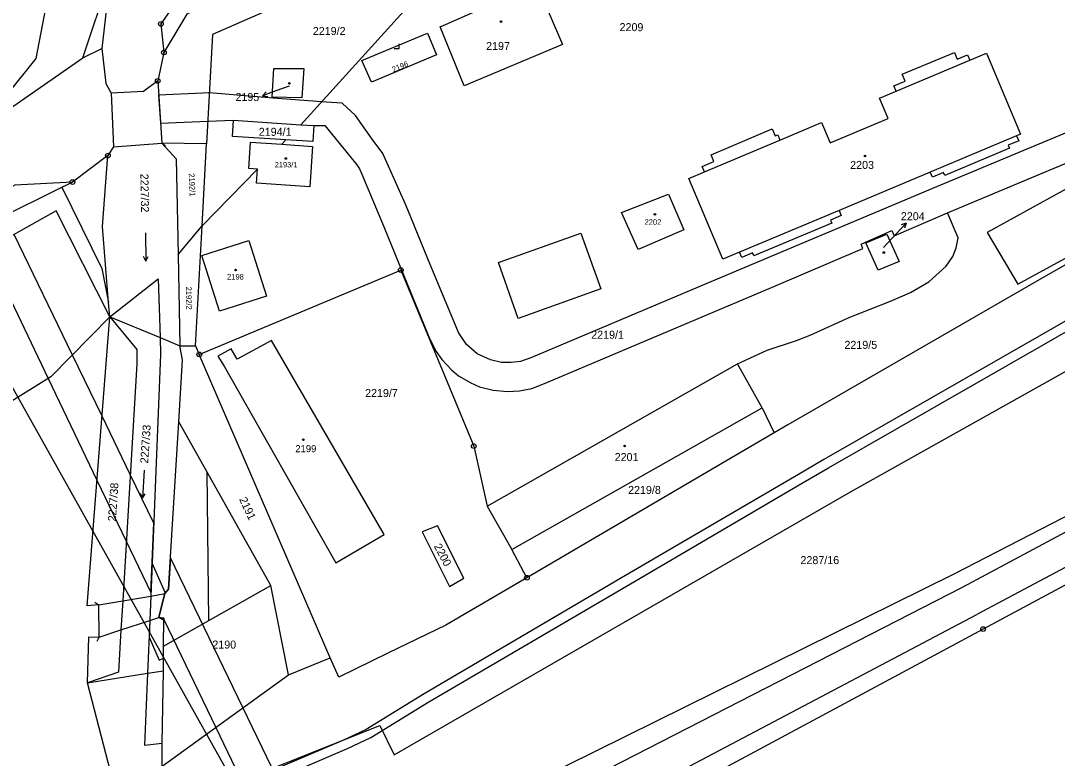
# Model space of a CAD drawing. Extents: x -504988 to -494607, y -1123820 to -1114018.
# Drawn here: x -498417.5 to -498197.3, y -1121470.3 to -1121313.5 of the extents above; entities that cross this region are included whole.
import ezdxf

# ---------------------------------------------------------------- set-up
doc = ezdxf.new("R2010")
doc.units = 0
for name, color, linetype in [('Hranice parcel', 7, 'Continuous'), ('Parcelní čísla', 7, 'Continuous'), ('Pop  PČ popisy', 7, 'Continuous'), ('Poz předměty', 7, 'Continuous'), ('Vnitřní kresba', 7, 'Continuous'), ('Věcná břemena k části', 7, 'Continuous'), ('Značky bodu BP', 7, 'Continuous'), ('Značky budov', 7, 'Continuous'), ('Značky kultur', 7, 'Continuous')]:
    doc.layers.add(name, color=color, linetype=linetype)

msp = doc.modelspace()

# ---------------------------------------------------------------- linework, layer by layer
at = {"layer": 'Hranice parcel'}
for p, q in [((-498404.36, -1121321.42), (-498400.28, -1121319.41)), ((-498387.11, -1121320.27), (-498388.44, -1121326.34)), ((-498426.64, -1121336.91), (-498404.36, -1121321.42)), ((-498388.44, -1121326.34), (-498387.54, -1121339.54)), ((-498378.08, -1121339.71), (-498387.54, -1121339.54)), ((-498379.02, -1121357.11), (-498378.08, -1121339.71)), ((-498361.19, -1121338.86), (-498362.1, -1121339.8)), ((-498367.26, -1121345.08), (-498379.02, -1121357.11)), ((-498384.09, -1121363.22), (-498379.02, -1121357.11)), ((-498380.39, -1121382.63), (-498379.02, -1121357.11)), ((-498384.09, -1121363.22), (-498383.71, -1121382.62)), ((-498379.6, -1121384.46), (-498336.79, -1121366.54)), ((-498398.62, -1121376.5), (-498392.9, -1121383.45)), ((-498383.71, -1121382.62), (-498380.39, -1121382.63)), ((-498380.39, -1121382.63), (-498379.6, -1121384.46)), ((-498351.78, -1121448.97), (-498379.6, -1121384.46)), ((-498265.3, -1121386.5), (-498258.96, -1121383.54)), ((-498318.44, -1121416.71), (-498265.3, -1121386.5)), ((-498260.05, -1121395.8), (-498265.3, -1121386.5)), ((-498313.22, -1121425.96), (-498260.05, -1121395.8)), ((-498260.05, -1121395.8), (-498257.45, -1121401.13)), ((-498257.45, -1121401.13), (-498310, -1121431.95)), ((-498318.44, -1121416.71), (-498313.22, -1121425.96)), ((-498310, -1121431.95), (-498313.22, -1121425.96)), ((-498388.22, -1121440.41), (-498386.89, -1121435.31)), ((-498400.87, -1121444.55), (-498400.97, -1121437.73)), ((-498360.67, -1121452.56), (-498351.78, -1121448.97)), ((-498396.78, -1121452.02), (-498403.33, -1121454.3)), ((-498387.47, -1121471.97), (-498360.67, -1121452.56)), ((-498387.47, -1121471.97), (-498387.5, -1121467.12))]:
    msp.add_line(p, q, dxfattribs=at)
for points in [[(-498370.45, -1121511.15), (-498367.88, -1121509.9), (-498350.01, -1121499.14), (-498314.31, -1121478.12), (-498219.22, -1121431.11), (-498050.91, -1121344.32), (-497864.7, -1121242.22), (-497818.22, -1121216.74), (-497789.44, -1121202.25)], [(-498426.64, -1121336.91), (-498414.28, -1121321.57), (-498412.19, -1121310.9), (-498407.54, -1121300.06), (-498400.08, -1121289.41), (-498390.12, -1121281.33), (-498360.1, -1121265.36), (-498354.1, -1121259.32), (-498348.1, -1121244.76), (-498345.58, -1121240.51), (-498341.22, -1121236.34)], [(-498404.36, -1121321.42), (-498398.74, -1121304.65), (-498392.93, -1121296.36), (-498384.63, -1121289.63), (-498354.13, -1121273.4), (-498345.7, -1121264.91), (-498337.76, -1121246.73), (-498332.57, -1121242.67)], [(-498332.57, -1121242.67), (-498331.52, -1121250.43), (-498340.54, -1121272.48), (-498355.01, -1121280.09), (-498378.59, -1121290.5), (-498392.14, -1121300.21), (-498399.29, -1121310.78), (-498400.28, -1121319.41)], [(-498326.87, -1121263.48), (-498329.06, -1121271.08), (-498345.65, -1121285.4), (-498379.74, -1121302.69), (-498387.75, -1121314.21), (-498387.11, -1121320.27)], [(-498326.96, -1121279.11), (-498333.61, -1121287.28), (-498382.28, -1121312.11), (-498387.11, -1121320.27)], [(-498052.16, -1121283.81), (-498145.68, -1121337.18), (-498199.34, -1121367.58), (-498254.58, -1121399.44), (-498257.45, -1121401.13)], [(-498258.96, -1121383.54), (-498252.71, -1121381.49), (-498249.84, -1121380.36), (-498241.43, -1121376.58), (-498232.73, -1121373.16), (-498228.53, -1121371.31), (-498224.62, -1121369.07), (-498220.93, -1121365.68), (-498219.55, -1121363.67), (-498218.83, -1121361.81), (-498218.39, -1121359.67), (-498220.69, -1121354.36), (-498209.67, -1121349.79), (-498204.05, -1121347.44), (-498181.43, -1121337.94), (-498178.71, -1121336.75), (-498153.38, -1121324.97), (-498107.26, -1121303.65), (-498070.03, -1121286.46)], [(-498328.85, -1121295.4), (-498376.83, -1121316.44), (-498378.08, -1121339.71)], [(-498328.85, -1121295.4), (-498329.38, -1121303.91), (-498358.03, -1121335.63)], [(-498302.44, -1121318.61), (-498323.36, -1121327.36), (-498328.43, -1121314.82), (-498315.71, -1121309.26), (-498316.23, -1121308.07), (-498314.77, -1121307.43), (-498314.26, -1121308.62), (-498307.87, -1121305.83), (-498302.44, -1121318.61)], [(-498331.15, -1121316.16), (-498329.2, -1121320.77), (-498343.01, -1121326.62), (-498345.04, -1121321.99), (-498331.15, -1121316.16)], [(-498400.28, -1121319.41), (-498399.45, -1121326.91), (-498398.34, -1121328.95)], [(-498257.89, -1121336.55), (-498257.27, -1121338.02), (-498256.72, -1121337.79), (-498256.25, -1121338.89), (-498247.4, -1121335.17), (-498245.58, -1121339.5), (-498233.27, -1121334.32), (-498235.09, -1121329.99), (-498231.57, -1121328.51), (-498232.05, -1121327.37), (-498229.66, -1121326.36), (-498230.26, -1121324.92), (-498219.2, -1121320.26), (-498218.59, -1121321.7), (-498216.38, -1121320.77), (-498215.9, -1121321.91), (-498212.4, -1121320.44), (-498205.16, -1121337.63), (-498205.99, -1121337.98), (-498205.53, -1121339.08), (-498207.74, -1121340.01), (-498207.47, -1121340.66), (-498221.24, -1121346.46), (-498221.51, -1121345.81), (-498223.86, -1121346.8), (-498224.33, -1121345.7), (-498243.68, -1121353.84), (-498243.22, -1121354.93), (-498245.53, -1121355.9), (-498245.25, -1121356.56), (-498261.82, -1121363.53), (-498262.1, -1121362.87), (-498264.37, -1121363.83), (-498264.83, -1121362.74), (-498268.38, -1121364.23), (-498275.61, -1121347.04), (-498272.28, -1121345.64), (-498272.74, -1121344.53), (-498270.27, -1121343.49), (-498270.89, -1121342.02), (-498257.89, -1121336.55)], [(-498357.82, -1121329.9), (-498364.15, -1121329.8), (-498363.78, -1121323.71), (-498357.4, -1121323.66), (-498357.82, -1121329.9)], [(-498388.44, -1121326.34), (-498391.49, -1121328.61), (-498398.34, -1121328.95)], [(-498146.93, -1121337.46), (-498153.6, -1121326.25), (-498212.26, -1121358.54), (-498205.71, -1121369.54), (-498146.93, -1121337.46)], [(-498398.34, -1121328.95), (-498397.83, -1121340.37), (-498399.01, -1121342.19)], [(-498361.19, -1121338.86), (-498372.58, -1121338.11), (-498372.36, -1121334.69), (-498358.03, -1121335.63)], [(-498358.03, -1121335.63), (-498355.26, -1121335.81), (-498355.49, -1121339.24), (-498361.19, -1121338.86)], [(-498387.54, -1121339.54), (-498384.49, -1121342.92), (-498384.09, -1121363.22)], [(-498367.26, -1121345.08), (-498369.08, -1121344.96), (-498368.7, -1121339.36), (-498362.1, -1121339.8)], [(-498362.1, -1121339.8), (-498355.55, -1121340.24), (-498356.12, -1121348.84), (-498367.46, -1121348.09), (-498367.26, -1121345.08)], [(-498399.01, -1121342.19), (-498406.55, -1121347.84), (-498418.8, -1121348.52), (-498451.15, -1121364.59), (-498476.42, -1121381.14), (-498503.52, -1121399.55), (-498530.88, -1121419.12)], [(-498398.62, -1121376.5), (-498398.86, -1121373.41), (-498400.14, -1121357.31), (-498399.01, -1121342.19)], [(-498276.67, -1121357.95), (-498286.38, -1121362.15), (-498289.91, -1121354.31), (-498279.95, -1121350.38), (-498276.67, -1121357.95)], [(-498398.62, -1121376.5), (-498409.99, -1121353.93), (-498460.03, -1121382.02), (-498448.14, -1121403.51), (-498456.68, -1121408.39)], [(-498046.86, -1121353.55), (-498173.81, -1121421.75), (-498213.09, -1121442.84), (-498300.76, -1121489.96)], [(-498365.3, -1121372.07), (-498375.29, -1121375.26), (-498379.07, -1121363.44), (-498369.08, -1121360.25), (-498365.3, -1121372.07)], [(-498233.51, -1121358.9), (-498230.9, -1121364.68), (-498235.35, -1121366.53), (-498237.97, -1121360.76), (-498233.51, -1121358.9)], [(-498336.79, -1121366.54), (-498321.3, -1121403.94), (-498318.44, -1121416.71)], [(-498398.62, -1121376.5), (-498388.37, -1121368.41), (-498387.94, -1121380.88), (-498387.82, -1121384.49), (-498389.93, -1121435.83), (-498390.14, -1121441.04), (-498390.6, -1121452.24), (-498391.22, -1121467.49), (-498387.5, -1121467.12)], [(-498398.62, -1121376.5), (-498411.14, -1121389.26), (-498434.45, -1121403.71), (-498456.68, -1121408.39)], [(-498400.97, -1121437.73), (-498403.42, -1121437.89), (-498398.62, -1121376.5)], [(-498383.97, -1121398.82), (-498383.17, -1121385.64), (-498383.71, -1121382.62)], [(-498364.25, -1121381.52), (-498371.57, -1121385.5), (-498372.84, -1121383.29), (-498375.66, -1121384.85), (-498374.32, -1121386.99), (-498350.63, -1121428.76), (-498340.32, -1121422.78), (-498364.25, -1121381.52)], [(-498392.9, -1121383.45), (-498392.9, -1121386.47), (-498395.88, -1121436.85), (-498396.25, -1121443.04), (-498396.78, -1121452.02)], [(-498386.89, -1121435.31), (-498386.13, -1121434.38), (-498383.97, -1121398.82)], [(-498360.67, -1121452.56), (-498364.41, -1121433.57), (-498377.96, -1121409.49), (-498383.97, -1121398.82)], [(-498329.02, -1121420.92), (-498332.25, -1121422.21), (-498326.44, -1121433.8), (-498323.44, -1121432.03), (-498329.02, -1121420.92)], [(-498310, -1121431.95), (-498327.2, -1121442.04), (-498339.4, -1121447.9), (-498349.98, -1121453.04), (-498351.78, -1121448.97)], [(-498387.5, -1121467.12), (-498387.24, -1121451.7), (-498387.23, -1121446.5), (-498387.12, -1121440.51), (-498388.22, -1121440.41)], [(-498403.33, -1121454.3), (-498403.07, -1121444.48), (-498400.87, -1121444.55)], [(-498396.23, -1121475.26), (-498397.96, -1121475.06), (-498403.33, -1121454.3)]]:
    msp.add_lwpolyline(points, dxfattribs=at)
at = {"layer": 'Pop  PČ popisy'}
for p, q in [((-498360.53, -1121327.46), (-498363.36, -1121328.47)), ((-498363.36, -1121328.47), (-498366.18, -1121329.48)), ((-498366.18, -1121329.48), (-498365.41, -1121328.67)), ((-498366.18, -1121329.48), (-498365.07, -1121329.61)), ((-498231.49, -1121358.74), (-498229.44, -1121356.54)), ((-498229.44, -1121356.54), (-498230.49, -1121356.94)), ((-498229.44, -1121356.54), (-498229.76, -1121357.62)), ((-498234.26, -1121361.71), (-498231.49, -1121358.74))]:
    msp.add_line(p, q, dxfattribs=at)
at = {"layer": 'Poz předměty'}
msp.add_line((-498459.97, -1121318.92), (-498330.65, -1121549.82), dxfattribs=at)
at = {"layer": 'Vnitřní kresba'}
for p, q in [((-498231.57, -1121328.51), (-498215.9, -1121321.91)), ((-498241.14, -1121413.61), (-498103, -1121336.16)), ((-498205.99, -1121337.98), (-498224.33, -1121345.7)), ((-498397.83, -1121340.37), (-498387.54, -1121339.54)), ((-498386.77, -1121340.18), (-498387.54, -1121339.54)), ((-498272.28, -1121345.64), (-498256.25, -1121338.89)), ((-498217.46, -1121433.92), (-498055.27, -1121347.1)), ((-498469.08, -1121378.81), (-498408.79, -1121348.95)), ((-498408.79, -1121348.95), (-498406.55, -1121347.84)), ((-498408.79, -1121348.95), (-498400.34, -1121366.2)), ((-498243.68, -1121353.84), (-498264.83, -1121362.74)), ((-498052.62, -1121353.49), (-498214.45, -1121439.77)), ((-498316.01, -1121364.93), (-498298.54, -1121358.7)), ((-498298.54, -1121358.7), (-498294.27, -1121370.51)), ((-498311.83, -1121376.8), (-498316.01, -1121364.93)), ((-498400.34, -1121366.2), (-498398.86, -1121373.41)), ((-498294.27, -1121370.51), (-498311.83, -1121376.8)), ((-498398.62, -1121376.5), (-498387.94, -1121380.88)), ((-498387.94, -1121380.88), (-498383.71, -1121382.62)), ((-498377.57, -1121441.02), (-498377.96, -1121409.49)), ((-498338.24, -1121469.57), (-498241.14, -1121413.61)), ((-498389.93, -1121435.83), (-498386.89, -1121435.31)), ((-498386.32, -1121434.49), (-498386.89, -1121435.31)), ((-498377.57, -1121441.02), (-498364.41, -1121433.57)), ((-498311.89, -1121482.35), (-498217.46, -1121433.92)), ((-498401.79, -1121437.16), (-498400.97, -1121437.73)), ((-498400.97, -1121437.73), (-498395.88, -1121436.85)), ((-498395.88, -1121436.85), (-498389.93, -1121435.83)), ((-498307.83, -1121489.03), (-498214.45, -1121439.77)), ((-498396.25, -1121443.04), (-498390.14, -1121441.04)), ((-498390.14, -1121441.04), (-498388.22, -1121440.41)), ((-498387.33, -1121440.86), (-498388.22, -1121440.41)), ((-498387.23, -1121446.5), (-498377.57, -1121441.02)), ((-498400.87, -1121444.55), (-498396.25, -1121443.04)), ((-498401.33, -1121445.44), (-498400.87, -1121444.55)), ((-498403.33, -1121454.3), (-498390.6, -1121452.24)), ((-498390.6, -1121452.24), (-498387.24, -1121451.7)), ((-498386.52, -1121481.36), (-498341.26, -1121463.34)), ((-498341.26, -1121463.34), (-498338.24, -1121469.57))]:
    msp.add_line(p, q, dxfattribs=at)
at = {"layer": 'Věcná břemena k části'}
for points in [[(-498183.77, -1121332.45), (-498223.02, -1121348.85), (-498270.43, -1121368.81), (-498309.19, -1121385.21), (-498311.35, -1121385.95), (-498313.38, -1121386.21), (-498315.38, -1121386.15), (-498317.77, -1121385.62), (-498320.56, -1121384.33), (-498322.83, -1121382.38), (-498324.52, -1121379.84), (-498331.05, -1121364.17), (-498335.27, -1121353.76), (-498335.86, -1121352.42), (-498340.62, -1121341.78), (-498342.85, -1121338.72), (-498346.45, -1121333.69), (-498349.24, -1121331.03), (-498352.65, -1121330.83), (-498353.63, -1121330.75), (-498363.92, -1121329.98), (-498377.5, -1121328.87), (-498377.65, -1121328.86), (-498378.85, -1121328.92), (-498388.24, -1121329.34), (-498387.83, -1121335.33), (-498377.82, -1121334.92), (-498372.36, -1121334.69), (-498358.03, -1121335.63), (-498355.26, -1121335.81), (-498352.93, -1121335.81), (-498347.61, -1121342.33), (-498346.13, -1121344.15), (-498345.57, -1121345.05), (-498345.04, -1121346.16), (-498340.33, -1121357.5), (-498337.37, -1121364.8), (-498330.6, -1121381.23), (-498329.26, -1121383.82), (-498328.08, -1121385.56), (-498326.04, -1121387.72), (-498324.55, -1121389.01), (-498321.9, -1121390.54), (-498320.06, -1121391.35), (-498317.15, -1121392.03), (-498314.14, -1121392.33), (-498311.56, -1121392.23), (-498308.99, -1121391.71), (-498306.27, -1121390.66), (-498258.06, -1121370.23), (-498238.61, -1121361.98), (-498238.99, -1121361.02), (-498232.5, -1121358.1), (-498232, -1121359.28), (-498220.69, -1121354.36), (-498209.67, -1121349.79), (-498181.43, -1121337.94)], [(-498139.53, -1121345.09), (-498201.2, -1121380.62), (-498246.95, -1121406.81), (-498252.3, -1121409.96), (-498289.04, -1121431.49), (-498331.83, -1121456.58), (-498344.15, -1121464.17), (-498348.96, -1121466.44), (-498360.92, -1121471.57), (-498377.54, -1121478.47), (-498383.63, -1121478.99), (-498386.7, -1121479.57), (-498387.1, -1121479.64), (-498392.51, -1121481.92), (-498394.8, -1121482.88), (-498395.08, -1121485.14), (-498394.04, -1121487.94), (-498393.55, -1121490.16), (-498397.41, -1121491.67), (-498414.58, -1121497.48), (-498431.22, -1121503.77)], [(-498430.53, -1121505.64), (-498413.93, -1121499.37), (-498396.71, -1121493.54), (-498391.17, -1121491.44), (-498392.14, -1121487.31), (-498393.05, -1121484.87), (-498392.97, -1121484.17), (-498391.57, -1121483.61), (-498386.42, -1121481.54), (-498383.41, -1121480.98), (-498377.08, -1121480.39), (-498360.14, -1121473.41), (-498348.13, -1121468.26), (-498343.15, -1121465.9), (-498330.81, -1121458.3), (-498288.03, -1121433.22), (-498251.29, -1121411.68), (-498245.95, -1121408.54), (-498200.21, -1121382.35), (-498138.54, -1121346.83)]]:
    msp.add_lwpolyline(points, dxfattribs=at)
for points in [[(-498424.84, -1121362.27), (-498411.71, -1121389.62), (-498401.34, -1121411.23), (-498395.13, -1121424.16), (-498389.9, -1121435.05), (-498389.29, -1121420.31), (-498394.29, -1121409.97), (-498400.27, -1121397.6), (-498406.56, -1121384.59), (-498418.95, -1121358.96)], [(-498387.12, -1121440.51), (-498388.22, -1121440.41), (-498387.91, -1121439.2), (-498386.89, -1121435.31), (-498386.8, -1121435.2), (-498389.64, -1121428.84), (-498389.9, -1121435.05), (-498389.93, -1121435.83), (-498390.14, -1121441.04), (-498390.28, -1121444.6), (-498388.13, -1121449.43), (-498387.23, -1121449.03), (-498387.23, -1121446.5), (-498387.13, -1121440.83)], [(-498385.72, -1121427.69), (-498386.13, -1121434.38), (-498386.89, -1121435.31), (-498387.91, -1121439.2), (-498388.22, -1121440.41), (-498387.12, -1121440.51), (-498387.13, -1121440.83), (-498376.12, -1121463.75), (-498357.08, -1121503.4), (-498350.92, -1121499.69), (-498370.32, -1121459.55)]]:
    msp.add_lwpolyline(points, close=True, dxfattribs=at)
at = {"layer": 'Značky bodu BP'}
for centre, radius in [((-498387.75, -1121314.21), 0.5), ((-498387.75, -1121314.21), 0.0303), ((-498387.11, -1121320.27), 0.5), ((-498387.11, -1121320.27), 0.0303), ((-498388.44, -1121326.34), 0.5), ((-498388.44, -1121326.34), 0.0303), ((-498399.01, -1121342.19), 0.5), ((-498399.01, -1121342.19), 0.0303), ((-498406.55, -1121347.84), 0.5), ((-498406.55, -1121347.84), 0.0303), ((-498336.79, -1121366.54), 0.5), ((-498336.79, -1121366.54), 0.0303), ((-498379.6, -1121384.46), 0.5), ((-498379.6, -1121384.46), 0.0303), ((-498321.3, -1121403.94), 0.5), ((-498321.3, -1121403.94), 0.0303), ((-498310, -1121431.95), 0.5), ((-498310, -1121431.95), 0.0303), ((-498213.09, -1121442.84), 0.5), ((-498213.09, -1121442.84), 0.0303)]:
    msp.add_circle(centre, radius, dxfattribs=at)
at = {"layer": 'Značky budov'}
for centre in [(-498315.51, -1121313.71), (-498360.47, -1121326.86), (-498361.23, -1121342.82), (-498238.19, -1121342.28), (-498282.82, -1121354.68), (-498234.18, -1121362.81), (-498371.89, -1121366.53), (-498357.5, -1121402.6), (-498289.24, -1121403.93)]:
    msp.add_circle(centre, 0.175, dxfattribs=at)
at = {"layer": 'Značky kultur'}
for p, q in [((-498337.17, -1121319.43), (-498337.17, -1121318.43)), ((-498338.17, -1121319.43), (-498337.17, -1121319.43)), ((-498391.03, -1121358.65), (-498390.93, -1121364.65)), ((-498390.93, -1121364.65), (-498391.44, -1121363.68)), ((-498390.93, -1121364.65), (-498390.44, -1121363.67)), ((-498391.34, -1121409.04), (-498391.65, -1121415.03)), ((-498391.65, -1121415.03), (-498392.1, -1121414.03)), ((-498391.65, -1121415.03), (-498391.1, -1121414.08))]:
    msp.add_line(p, q, dxfattribs=at)

# ---------------------------------------------------------------- texts
at = {"layer": 'Parcelní čísla'}
for s, height, p in [('2209', 1.7, (-498290.32, -1121315.75)), ('2219/2', 1.7, (-498355.49, -1121316.57)), ('2197', 1.7, (-498318.67, -1121319.76)), ('2195', 1.7, (-498371.92, -1121330.6)), ('2194/1', 1.7, (-498366.97, -1121338)), ('2193/1', 1.139, (-498363.57, -1121344.71)), ('2203', 1.7, (-498241.33, -1121345.04)), ('2202', 1.2, (-498285.01, -1121356.92)), ('2204', 1.7, (-498230.56, -1121355.94)), ('2198', 1.2, (-498373.71, -1121368.56)), ('2219/1', 1.7, (-498296.34, -1121381.13)), ('2219/5', 1.7, (-498242.55, -1121383.28)), ('2219/7', 1.7, (-498344.38, -1121393.52)), ('2199', 1.5, (-498359.2, -1121405.25)), ('2201', 1.7, (-498291.36, -1121407.14)), ('2219/8', 1.7, (-498288.51, -1121414.12)), ('2287/16', 1.7, (-498251.89, -1121429.04)), ('2190', 1.7, (-498376.83, -1121446.99))]:
    msp.add_text(s, height=height, dxfattribs=at).set_placement(p)
for s, height, rotation, p in [('2196', 1.2, 22, (-498338.37, -1121324.52)), ('2227/32', 1.7, 271, (-498392.11, -1121346.07)), ('2192/1', 1.2, 272.7252, (-498381.84, -1121346.01)), ('2192/2', 1.2, 271, (-498382.45, -1121370.07)), ('2227/33', 1.7, 86, (-498390.48, -1121407.68)), ('2227/38', 1.7, 86, (-498397.34, -1121420)), ('2191', 1.7, 295, (-498371.17, -1121415.26)), ('2200', 1.7, 298, (-498329.82, -1121425.23))]:
    msp.add_text(s, height=height, rotation=rotation, dxfattribs=at).set_placement(p)

doc.saveas('drawing.dxf')
